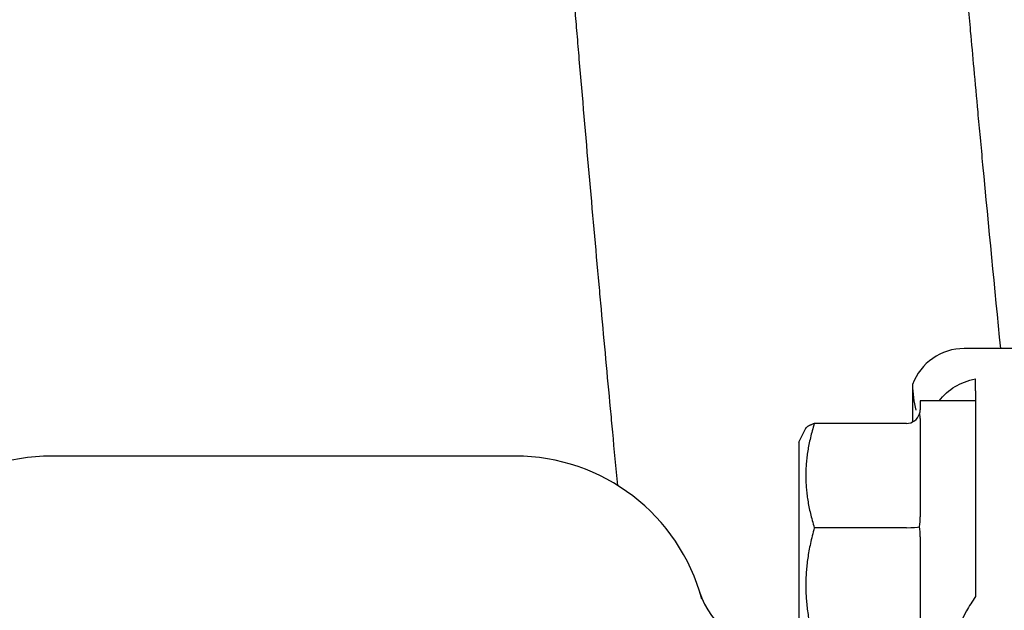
# Model space of a CAD drawing. Header units: inches. Extents: x 24 to 1128, y -58 to 748.
# Tile 336 of 656: x 481.22 to 483.45, y 662.35 to 663.69. Entities that reach past the tile are written whole.
import ezdxf

# ---------------------------------------------------------------- set-up
doc = ezdxf.new("R2010")
doc.units = ezdxf.units.IN
doc.header["$LTSCALE"] = 32
doc.header["$MEASUREMENT"] = 0
doc.layers.add('Dimension (ANSI)', color=7, linetype='Continuous', lineweight=25)
doc.layers.add('Visible (ANSI)', color=7, linetype='Continuous', lineweight=30)
doc.styles.add('Note Text (ANSI)', font='tahoma.ttf')
doc.dimstyles.new('SB Fraction-16 (ANSI)', dxfattribs={"dimscale": 32, "dimtxt": 0.125, "dimasz": 0.098425, "dimexe": 0.125, "dimexo": 0.0625, "dimgap": 0.031496, "dimtad": 0, "dimtih": 1, "dimtoh": 1, "dimdec": 4, "dimrnd": 1e-08, "dimzin": 0, "dimdsep": 46, "dimlunit": 5, "dimtxsty": 'Note Text (ANSI)', "dimcen": 0.09, "dimdle": 0.393701, "dimclrd": 256, "dimclre": 256, "dimclrt": 256, "dimadec": 0, "dimazin": 3, "dimtfac": 0.96, "dimtofl": 0, "dimtmove": 0, "dimatfit": 3, "dimfxl": 1, "dimfrac": 2, "dimtolj": 1, "dimtzin": 12, "dimlwd": -1, "dimlwe": -1, "dimarcsym": 0})

# ---------------------------------------------------------------- blocks, each defined once
blk = doc.blocks.new('*D19')
at = {"layer": 'Defpoints', "color": 0, "transparency": 16777216}
for p in [(494.2806, 695.4398), (330.5011, 563.4398), (494.2806, 563.4398)]:
    blk.add_point(p, dxfattribs=at)
at = {"layer": 'Dimension (ANSI)', "transparency": 16777216}
for p, q in [((492.2806, 695.4398), (326.5011, 695.4398)), ((330.5011, 692.2902), (330.5011, 632.5309)), ((330.5011, 566.5894), (330.5011, 626.3486)), ((492.2806, 563.4398), (326.5011, 563.4398))]:
    blk.add_line(p, q, dxfattribs=at)
for points in [[(329.9762, 692.2902), (331.026, 692.2902), (330.5011, 695.4398)], [(329.9762, 566.5894), (331.026, 566.5894), (330.5011, 563.4398)]]:
    blk.add_solid(points, dxfattribs=at)
at = {"layer": 'Dimension (ANSI)', "transparency": 16777216, "insert": (326.4205, 631.5231), "char_height": 4, "attachment_point": 1, "style": 'Note Text (ANSI)'}
blk.add_mtext('\\A1;132', dxfattribs=at)

msp = doc.modelspace()

# ---------------------------------------------------------------- linework, layer by layer
at = {"layer": 'Visible (ANSI)'}
for p, q in [((483.86159, 662.94779), (483.36112, 662.94779)), ((483.38659, 662.85213), (483.38659, 662.87932)), ((483.24423, 662.86632), (483.24423, 662.78158)), ((483.38659, 662.85213), (483.38659, 662.79806)), ((483.26159, 662.82904), (483.26159, 662.80859)), ((483.38659, 662.82904), (483.26159, 662.82904)), ((483.26159, 662.78944), (483.26159, 662.56628)), ((482.98659, 662.73529), (483.00269, 662.7675)), ((483.23034, 662.77817), (483.02155, 662.77817)), ((483.38659, 662.78262), (483.38659, 662.6366)), ((482.98659, 662.73529), (482.98659, 662.29779)), ((482.34409, 662.70404), (481.29409, 662.70404)), ((483.23034, 662.5417), (483.02155, 662.5417)), ((483.26159, 662.52113), (483.26159, 662.27423))]:
    msp.add_line(p, q, dxfattribs=at)
for centre, radius, start, end in [((481.29409, 662.26654), 0.4375, 90, 164.98183), ((482.34409, 662.26654), 0.4375, 15.01817, 90), ((482.94083, 662.45236), 0.1875, 197.29662, 270)]:
    msp.add_arc(centre, radius, start, end, dxfattribs=at)
for centre, major_axis, ratio, start_param, end_param in [((483.36207, 662.82231), (-0.08906, 0.08906), 0.9924325, 5.5015852, 6.7140351), ((483.23034, 662.81087), (0, -0.0327), 0.9555533, 0, 1.2241495), ((483.23034, 662.54485), (0.03125, 0), 0.1006388, 4.712389, 5.9365385)]:
    msp.add_ellipse(centre, major_axis=major_axis, ratio=ratio, start_param=start_param, end_param=end_param, dxfattribs=at)
for points, knots in [([(482.57637, 662.63729), (482.57258, 662.67734), (482.56877, 662.71774), (482.56496, 662.75848), (482.56329, 662.77631), (482.56161, 662.79421), (482.55994, 662.81217), (482.55305, 662.886), (482.54614, 662.96091), (482.53921, 663.03683), (482.53752, 663.05545), (482.53582, 663.07412), (482.53412, 663.09286), (482.5191, 663.25865), (482.50408, 663.4291), (482.48928, 663.60354), (482.48763, 663.62293), (482.48599, 663.64237), (482.48435, 663.66187), (482.48282, 663.68008), (482.48129, 663.69833), (482.47976, 663.71663), (482.47718, 663.74755), (482.47461, 663.77859), (482.47205, 663.80974), (482.46984, 663.8366), (482.46763, 663.86356), (482.46544, 663.8906), (482.4639, 663.90954), (482.46236, 663.92852), (482.46083, 663.94754), (482.45003, 664.08177), (482.43941, 664.21812), (482.42904, 664.35631), (482.42576, 664.40004), (482.42251, 664.44394), (482.41929, 664.48802), (482.41797, 664.50599), (482.41666, 664.524), (482.41536, 664.54203), (482.40924, 664.62652), (482.40323, 664.71162), (482.39734, 664.79727), (482.39614, 664.8148), (482.39494, 664.83235), (482.39375, 664.84992), (482.38062, 665.04296), (482.36813, 665.23863), (482.35639, 665.43645), (482.35544, 665.45249), (482.35449, 665.46855), (482.35355, 665.48462), (482.35289, 665.49585), (482.35224, 665.50709), (482.35159, 665.51833), (482.34682, 665.60043), (482.34217, 665.68298), (482.33766, 665.76595), (482.33685, 665.78078), (482.33605, 665.79562), (482.33525, 665.81047), (482.32741, 665.95658), (482.31999, 666.10393), (482.31302, 666.25228)], [0.576035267, 0.576035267, 0.576035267, 0.576035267, 0.57914571, 0.57914571, 0.57914571, 0.580507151, 0.580507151, 0.580507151, 0.586104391, 0.586104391, 0.586104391, 0.587476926, 0.587476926, 0.587476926, 0.599622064, 0.599622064, 0.599622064, 0.600972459, 0.600972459, 0.600972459, 0.602234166, 0.602234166, 0.602234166, 0.604366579, 0.604366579, 0.604366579, 0.60620528, 0.60620528, 0.60620528, 0.607492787, 0.607492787, 0.607492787, 0.616577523, 0.616577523, 0.616577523, 0.619451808, 0.619451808, 0.619451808, 0.620623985, 0.620623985, 0.620623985, 0.626115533, 0.626115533, 0.626115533, 0.627239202, 0.627239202, 0.627239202, 0.639583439, 0.639583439, 0.639583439, 0.640584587, 0.640584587, 0.640584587, 0.641284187, 0.641284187, 0.641284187, 0.646391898, 0.646391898, 0.646391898, 0.647304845, 0.647304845, 0.647304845, 0.656283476, 0.656283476, 0.656283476, 0.656283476]), ([(483.44396, 662.94779), (483.43036, 663.08444), (483.41687, 663.22336), (483.40364, 663.36385), (483.40171, 663.38445), (483.39977, 663.40508), (483.39784, 663.42574), (483.39604, 663.44504), (483.39425, 663.46438), (483.39246, 663.48373), (483.38943, 663.51645), (483.38642, 663.54924), (483.38342, 663.5821), (483.38084, 663.61043), (483.37827, 663.63886), (483.3757, 663.66739), (483.3739, 663.68736), (483.37211, 663.70739), (483.37032, 663.72745), (483.35771, 663.86906), (483.34532, 664.01297), (483.33326, 664.15871), (483.32945, 664.20483), (483.32567, 664.25112), (483.32192, 664.29759), (483.32039, 664.31654), (483.31887, 664.33551), (483.31736, 664.35452), (483.31025, 664.44355), (483.30329, 664.53318), (483.29647, 664.62329), (483.29508, 664.64173), (483.29369, 664.66019), (483.29231, 664.67867), (483.27713, 664.88167), (483.26276, 665.08696), (483.24933, 665.29348), (483.24824, 665.31023), (483.24716, 665.32699), (483.24608, 665.34375), (483.24533, 665.35547), (483.24458, 665.36719), (483.24383, 665.37891), (483.23838, 665.4645), (483.23308, 665.55055), (483.22794, 665.637), (483.22702, 665.65246), (483.22611, 665.66792), (483.2252, 665.6834), (483.21416, 665.87133), (483.20386, 666.06114), (483.19441, 666.25228)], [0.59041075, 0.59041075, 0.59041075, 0.59041075, 0.599622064, 0.599622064, 0.599622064, 0.600972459, 0.600972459, 0.600972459, 0.602234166, 0.602234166, 0.602234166, 0.604366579, 0.604366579, 0.604366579, 0.60620528, 0.60620528, 0.60620528, 0.607492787, 0.607492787, 0.607492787, 0.616577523, 0.616577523, 0.616577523, 0.619451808, 0.619451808, 0.619451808, 0.620623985, 0.620623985, 0.620623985, 0.626115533, 0.626115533, 0.626115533, 0.627239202, 0.627239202, 0.627239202, 0.639583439, 0.639583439, 0.639583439, 0.640584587, 0.640584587, 0.640584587, 0.641284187, 0.641284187, 0.641284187, 0.646391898, 0.646391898, 0.646391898, 0.647304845, 0.647304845, 0.647304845, 0.658389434, 0.658389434, 0.658389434, 0.658389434]), ([(483.30419, 662.82904), (483.31415, 662.84257), (483.32693, 662.85346), (483.35291, 662.86891), (483.36914, 662.87553), (483.38659, 662.87932)], [0.72388666, 0.72388666, 0.72388666, 0.72388666, 0.91166133, 0.91166133, 1.08359589, 1.08359589, 1.08359589, 1.08359589]), ([(483.38659, 662.38544), (483.37905, 662.37464), (483.3723, 662.36361), (483.35653, 662.33549), (483.3473, 662.31587), (483.33568, 662.28214), (483.33227, 662.26773), (483.33117, 662.25474)], [1.39731378, 1.39731378, 1.39731378, 1.39731378, 1.49356897, 1.49356897, 1.66386875, 1.66386875, 1.79881771, 1.79881771, 1.79881771, 1.79881771])]:
    msp.add_open_spline(points, degree=3, knots=knots, dxfattribs=at)
for points in [[(483.24423, 662.86632), (483.24423, 662.84667), (483.24706, 662.82656), (483.25184, 662.80802)], [(483.25973, 662.79976), (483.26111, 662.80298), (483.26159, 662.80602), (483.26159, 662.80859)], [(483.26159, 662.78944), (483.26159, 662.79296), (483.26111, 662.79654), (483.25973, 662.79976)], [(483.38659, 662.79806), (483.38636, 662.79309), (483.38636, 662.78793), (483.38659, 662.78262)], [(483.25973, 662.54378), (483.26111, 662.55137), (483.26159, 662.55914), (483.26159, 662.56628)], [(483.26159, 662.52113), (483.26159, 662.52836), (483.26111, 662.53618), (483.25973, 662.54378)]]:
    msp.add_open_spline(points, degree=3, dxfattribs=at)
for points, weights in [([(483.02155, 662.77817), (482.98547, 662.65993), (483.02155, 662.5417)], [1.04422863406, 1.20577136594, 1.04422863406]), ([(483.00269, 662.7675), (483.00518, 662.77246), (483.02155, 662.77817)], [1.12285543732, 1.11183872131, 1.04422863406]), ([(483.38659, 662.6366), (483.38659, 662.51029), (483.38659, 662.38544)], [0.999993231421, 0.999912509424, 0.999914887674]), ([(483.02155, 662.5417), (482.98547, 662.41089), (483.02155, 662.28007)], [1.04422863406, 1.20577136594, 1.04422863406])]:
    msp.add_rational_spline(points, weights, degree=2, dxfattribs=at)

# ---------------------------------------------------------------- dimensions: what is measured, and where the dimension line sits
at = {"layer": 'Dimension (ANSI)'}
dim = msp.add_linear_dim(base=(330.50111, 563.43978), p1=(494.28063, 695.43978), p2=(494.28063, 563.43978), angle=90, dimstyle='SB Fraction-16 (ANSI)', override={"dimgap": 0.031496, "dimdec": 4, "dimtol": 0, "dimlim": 0, "dimtp": 0, "dimtm": 0, "dimtdec": 2, "dimatfit": 1}, dxfattribs=at)
dim.commit()
dim.dimension.update_dxf_attribs({"geometry": '*D19', "text_midpoint": (330.50111, 629.43978), "dimtype": 160})

doc.saveas('drawing.dxf')
